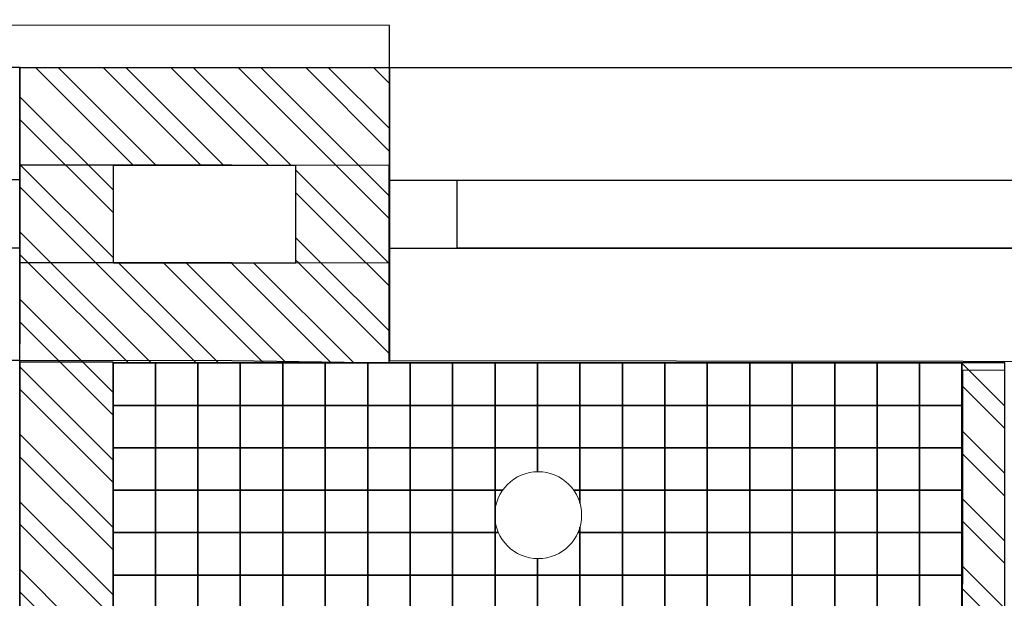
# Model space of a CAD drawing. Header units: millimetres. Extents: x -115474967 to 444143, y -74377 to 241828222.
# Tile 367 of 590: x -99872 to -98712, y 269867 to 270549. Entities that reach past the tile are written whole.
import ezdxf

# ---------------------------------------------------------------- set-up
doc = ezdxf.new("R2010")
doc.units = ezdxf.units.MM
doc.header["$MEASUREMENT"] = 0
for name, color, linetype in [('00-2 Fittings', 8, 'Continuous'), ('00-2 Walls', 4, 'Continuous'), ('00-2 Windows', 1, 'Continuous'), ('00-3 Elev 02', 1, 'Continuous'), ('00-6 H-Brickwork', 9, 'Continuous'), ('WINDOWS_AND_DOORS', 1, 'Continuous')]:
    doc.layers.add(name, color=color, linetype=linetype)
doc.layers.add('0_cons_01', color=40, linetype='Continuous', lineweight=0, plot=False)

msp = doc.modelspace()

# ---------------------------------------------------------------- hatches: boundary and pattern name
at = {"layer": '00-6 H-Brickwork'}
h = msp.add_hatch(dxfattribs=at)
h.set_pattern_fill('ANSI32', color=256, scale=150, angle=450, style=0)
h.set_pattern_definition([(135, (14085.39, 0), (-39.774756, -39.774756), []), (135, (14085.39, 26.517), (-39.774756, -39.774756), [])])
h.paths.add_polyline_path([(-109260.08217, 270268.53784), (-109150.19608, 270268.53422), (-109150.19608, 270383.4416), (-109058.42578, 270383.47371), (-109058.42578, 270268.53422), (-108948.63072, 270268.51248), (-108948.42578, 270498.29396), (-109258.32202, 270498.29396)])
h.paths.add_polyline_path([(-108948.63072, 270153.32183), (-109260.19608, 270153.32183), (-109260.19608, 270268.53422), (-108948.63072, 270268.50592)], flags=17)
h.paths.add_polyline_path([(-107303.97852, 267542.95615), (-110870.91859, 267542.95615), (-110870.92005, 267184.13279), (-111099.69926, 267184.16443), (-111099.73128, 267294.33039), (-110984.13263, 267294.33039), (-110984.89939, 267655.29973), (-109375.20646, 267658.71902), (-109380.86351, 270321.85747), (-109265.86379, 270322.11662), (-109260.19608, 269354.14194), (-108362.03114, 269354.14194), (-108362.03114, 269304.14194), (-109260.19608, 269304.13421), (-109260.19608, 268504.13368), (-108362.03114, 268504.13368), (-108362.03114, 268454.13368), (-109260.19608, 268454.13274), (-109260.19608, 267652.95615), (-107303.89194, 267652.95612)])
h.paths.add_polyline_path([(-109610.86301, 270321.38377), (-109380.86522, 270321.85738), (-109380.62985, 270211.85786), (-109495.02964, 270211.61485), (-109490.45042, 267773.47446), (-111099.66512, 267771.37479), (-111099.74655, 267184.16451), (-111213.89911, 267184.18035), (-111214.81325, 267884.81187), (-109605.69449, 267888.22997), (-109605.6157, 267851.13878)])
h.paths.add_polyline_path([(-107353.18352, 268552.94153), (-107301.93173, 268552.94153), (-107301.93173, 270143.17954), (-107353.18352, 270143.17954)])
h.paths.add_polyline_path([(-106403.79542, 268552.44538), (-106352.21745, 268552.44538), (-106352.21745, 270147.39224), (-106403.79542, 270147.39224)])
h.paths.add_polyline_path([(-105453.77199, 268551.92727), (-105402.20687, 268551.92727), (-105402.20687, 270149.00282), (-105453.77199, 270149.00282)])
h.paths.add_polyline_path([(-101721.713, 270378.88833), (-104503.42654, 270378.88833), (-104503.42654, 270495.68108), (-101721.713, 270495.68108)])
h.paths.add_polyline_path([(-104502.67338, 265155.25751), (-103861.43127, 265154.83502), (-103861.43127, 265264.83504), (-104392.67338, 265265.18506), (-104392.67338, 267465.18554), (-101441.74628, 267465.18556), (-101441.74628, 265265.18506), (-102761.35902, 265264.11025), (-102761.43151, 265154.11027), (-101331.74628, 265155.18506), (-101331.67713, 267575.18556), (-104392.67338, 267575.18556), (-104392.67338, 270150.61523), (-101831.8551, 270150.61523), (-101832.77079, 268473.49915), (-101722.74451, 268473.49915), (-101721.713, 270378.88429), (-101831.713, 270378.88833), (-101831.713, 270264.78479), (-104393.49383, 270265.61016), (-104393.42654, 270378.88833), (-104503.47702, 270379.97591)])
h.paths.add_polyline_path([(-100822.74451, 268472.94781), (-100772.01697, 268472.94781), (-100772.01697, 270145.76617), (-100822.74451, 270145.76617)])
h.paths.add_polyline_path([(-99872.97549, 268137.32336), (-99456.30081, 268137.09656), (-99456.25182, 268227.09655), (-99762.9244, 268227.26347), (-99761.83551, 270143.99884), (-99436.85793, 270143.99884), (-99436.74422, 270261.68049), (-99871.72212, 270262.10074)])
h.paths.add_polyline_path([(-99871.7221, 270262.13645), (-99761.61102, 270261.99435), (-99761.61102, 270376.99438), (-99546.52198, 270377.10066), (-99546.52198, 270261.68049), (-99436.74421, 270261.68296), (-99436.52198, 270491.68034), (-99871.61102, 270491.68034)])
h.paths.add_polyline_path([(-98762.43622, 269126.3182), (-98711.7444, 269126.3182), (-98711.7444, 270143.99884), (-98762.43622, 270143.99884)])
h.paths.add_polyline_path([(-97712.32578, 269126.40399), (-97661.62803, 269126.40399), (-97661.62803, 270143.99884), (-97712.32578, 270143.99884)], flags=17)
h.paths.add_polyline_path([(-97071.53883, 270259.39761), (-96961.52288, 270259.39511), (-96961.41186, 270374.28876), (-96551.35101, 270374.28876), (-96551.35101, 270259.12945), (-96441.43927, 270259.05413), (-96441.34536, 270488.78626), (-97071.52288, 270488.78625)])
h.paths.add_polyline_path([(-96442.59513, 266505.83408), (-96662.59513, 266545.28649), (-96662.59513, 268135.57592), (-98256.30098, 268136.44339), (-98256.252, 268226.44338), (-96661.50193, 268225.57591), (-96661.50193, 270143.99884), (-97071.572, 270143.99884), (-97071.53883, 270259.39511), (-96441.43927, 270259.05214)])
h.paths.add_polyline_path([(-102665.60228, 263929.62036), (-102665.6022, 264149.62036), (-99866.75339, 264149.62036), (-99866.75339, 264827.42455), (-99756.75339, 264827.42455), (-99756.75339, 264149.62036), (-97688.94996, 264149.62036), (-97691.0228, 266182.58981), (-99873.09098, 266182.58981), (-99873.77765, 267068.0994), (-99763.77765, 267068.44231), (-99763.77765, 266403.02968), (-96705.99403, 266403.02968), (-96745.52532, 266182.58981), (-97477.09582, 266182.58981), (-97468.06649, 263929.62036), (-99073.81807, 263929.62036), (-99073.81807, 263840.89071), (-99293.54254, 263840.89071), (-99293.81914, 263929.62036)])
h.paths.add_polyline_path([(-110980.11471, 264159.62015), (-110980.10231, 264274.31633), (-111095.10219, 264274.16628), (-111095.22, 264384.33281), (-110870.91859, 264384.13517), (-110870.91859, 264274.61277), (-105532.3587, 264274.62036), (-105532.3587, 266949.61603), (-105422.3587, 266949.61603), (-105422.3587, 264149.62036), (-103974.10601, 264149.62036), (-103974.10601, 263929.62036), (-105532.3587, 263929.62036), (-109252.28503, 263929.62036), (-109252.28503, 263873.55477), (-109482.16432, 263873.06649), (-109482.1654, 263983.06646), (-109367.46422, 263983.06583), (-109367.46422, 264044.61972), (-105532.3587, 264044.62036), (-105532.3587, 264159.62036)])
h.paths.add_polyline_path([(-111209.65275, 263929.62036), (-111210.24584, 264384.18273), (-111095.24593, 264384.33278), (-111095.24593, 264044.62036), (-109482.52981, 264044.62036), (-109482.1654, 263873.06646), (-109597.16516, 263872.82219), (-109597.16516, 263929.62036)])

# ---------------------------------------------------------------- linework, layer by layer
at = {"layer": '00-2 Fittings', "color": 9, "true_color": 0xc7c8ca}
for points in [[(-99761.85484, 270143.99884), (-99761.85484, 270093.99884), (-99712.114, 270093.99884), (-99712.114, 270143.99884)], [(-99712.114, 270143.99884), (-99712.114, 270093.99884), (-99662.114, 270093.99884), (-99662.114, 270143.99884)], [(-99662.114, 270143.99884), (-99662.114, 270093.99884), (-99612.114, 270093.99884), (-99612.114, 270143.99884)], [(-99612.114, 270143.99884), (-99612.114, 270093.99884), (-99562.114, 270093.99884), (-99562.114, 270143.99884)], [(-99562.114, 270143.99884), (-99562.114, 270093.99884), (-99512.114, 270093.99884), (-99512.114, 270143.99884)], [(-99512.114, 270143.99884), (-99512.114, 270093.99884), (-99462.114, 270093.99884), (-99462.114, 270143.99884)], [(-99462.114, 270143.99884), (-99462.114, 270093.99884), (-99412.114, 270093.99884), (-99412.114, 270143.99884)], [(-99362.114, 270143.99884), (-99362.114, 270093.99884), (-99412.114, 270093.99884), (-99412.114, 270143.99884)], [(-99312.114, 270143.99884), (-99312.114, 270093.99884), (-99362.114, 270093.99884), (-99362.114, 270143.99884)], [(-99262.114, 270143.99884), (-99262.114, 270093.99884), (-99312.114, 270093.99884), (-99312.114, 270143.99884)], [(-99212.114, 270143.99884), (-99212.114, 270093.99884), (-99262.114, 270093.99884), (-99262.114, 270143.99884)], [(-99162.114, 270143.99884), (-99162.114, 270093.99884), (-99212.114, 270093.99884), (-99212.114, 270143.99884)], [(-99112.114, 270143.99884), (-99112.114, 270093.99884), (-99162.114, 270093.99884), (-99162.114, 270143.99884)], [(-99062.114, 270143.99884), (-99062.114, 270093.99884), (-99112.114, 270093.99884), (-99112.114, 270143.99884)], [(-99012.114, 270143.99884), (-99012.114, 270093.99884), (-99062.114, 270093.99884), (-99062.114, 270143.99884)], [(-98962.114, 270143.99884), (-98962.114, 270093.99884), (-99012.114, 270093.99884), (-99012.114, 270143.99884)], [(-98912.114, 270143.99884), (-98912.114, 270093.99884), (-98962.114, 270093.99884), (-98962.114, 270143.99884)], [(-98862.114, 270143.99884), (-98862.114, 270093.99884), (-98912.114, 270093.99884), (-98912.114, 270143.99884)], [(-98812.114, 270143.99884), (-98812.114, 270093.99884), (-98862.114, 270093.99884), (-98862.114, 270143.99884)], [(-98762.43622, 270143.99884), (-98762.43622, 270093.99884), (-98812.114, 270093.99884), (-98812.114, 270143.99884)], [(-99761.85484, 270093.99884), (-99761.85484, 270043.99884), (-99712.114, 270043.99884), (-99712.114, 270093.99884)], [(-99712.114, 270093.99884), (-99712.114, 270043.99884), (-99662.114, 270043.99884), (-99662.114, 270093.99884)], [(-99662.114, 270093.99884), (-99662.114, 270043.99884), (-99612.114, 270043.99884), (-99612.114, 270093.99884)], [(-99612.114, 270093.99884), (-99612.114, 270043.99884), (-99562.114, 270043.99884), (-99562.114, 270093.99884)], [(-99562.114, 270093.99884), (-99562.114, 270043.99884), (-99512.114, 270043.99884), (-99512.114, 270093.99884)], [(-99512.114, 270093.99884), (-99512.114, 270043.99884), (-99462.114, 270043.99884), (-99462.114, 270093.99884)], [(-99462.114, 270093.99884), (-99462.114, 270043.99884), (-99412.114, 270043.99884), (-99412.114, 270093.99884)], [(-99362.114, 270093.99884), (-99362.114, 270043.99884), (-99412.114, 270043.99884), (-99412.114, 270093.99884)], [(-99312.114, 270093.99884), (-99312.114, 270043.99884), (-99362.114, 270043.99884), (-99362.114, 270093.99884)], [(-99262.114, 270093.99884), (-99262.114, 270043.99884), (-99312.114, 270043.99884), (-99312.114, 270093.99884)], [(-99212.114, 270093.99884), (-99212.114, 270043.99884), (-99262.114, 270043.99884), (-99262.114, 270093.99884)], [(-99162.114, 270093.99884), (-99162.114, 270043.99884), (-99212.114, 270043.99884), (-99212.114, 270093.99884)], [(-99112.114, 270093.99884), (-99112.114, 270043.99884), (-99162.114, 270043.99884), (-99162.114, 270093.99884)], [(-99062.114, 270093.99884), (-99062.114, 270043.99884), (-99112.114, 270043.99884), (-99112.114, 270093.99884)], [(-99012.114, 270093.99884), (-99012.114, 270043.99884), (-99062.114, 270043.99884), (-99062.114, 270093.99884)], [(-98962.114, 270093.99884), (-98962.114, 270043.99884), (-99012.114, 270043.99884), (-99012.114, 270093.99884)], [(-98912.114, 270093.99884), (-98912.114, 270043.99884), (-98962.114, 270043.99884), (-98962.114, 270093.99884)], [(-98862.114, 270093.99884), (-98862.114, 270043.99884), (-98912.114, 270043.99884), (-98912.114, 270093.99884)], [(-98812.114, 270093.99884), (-98812.114, 270043.99884), (-98862.114, 270043.99884), (-98862.114, 270093.99884)], [(-98762.43622, 270093.99884), (-98762.43622, 270043.99884), (-98812.114, 270043.99884), (-98812.114, 270093.99884)], [(-99761.85484, 270043.99884), (-99761.85484, 269993.99884), (-99712.114, 269993.99884), (-99712.114, 270043.99884)], [(-99712.114, 270043.99884), (-99712.114, 269993.99884), (-99662.114, 269993.99884), (-99662.114, 270043.99884)], [(-99662.114, 270043.99884), (-99662.114, 269993.99884), (-99612.114, 269993.99884), (-99612.114, 270043.99884)], [(-99612.114, 270043.99884), (-99612.114, 269993.99884), (-99562.114, 269993.99884), (-99562.114, 270043.99884)], [(-99562.114, 270043.99884), (-99562.114, 269993.99884), (-99512.114, 269993.99884), (-99512.114, 270043.99884)], [(-99512.114, 270043.99884), (-99512.114, 269993.99884), (-99462.114, 269993.99884), (-99462.114, 270043.99884)], [(-99462.114, 270043.99884), (-99462.114, 269993.99884), (-99412.114, 269993.99884), (-99412.114, 270043.99884)], [(-99362.114, 270043.99884), (-99362.114, 269993.99884), (-99412.114, 269993.99884), (-99412.114, 270043.99884)], [(-99312.114, 270043.99884), (-99312.114, 269993.99884), (-99362.114, 269993.99884), (-99362.114, 270043.99884)], [(-99162.114, 270043.99884), (-99162.114, 269993.99884), (-99212.114, 269993.99884), (-99212.114, 270043.99884)], [(-99112.114, 270043.99884), (-99112.114, 269993.99884), (-99162.114, 269993.99884), (-99162.114, 270043.99884)], [(-99062.114, 270043.99884), (-99062.114, 269993.99884), (-99112.114, 269993.99884), (-99112.114, 270043.99884)], [(-99012.114, 270043.99884), (-99012.114, 269993.99884), (-99062.114, 269993.99884), (-99062.114, 270043.99884)], [(-98962.114, 270043.99884), (-98962.114, 269993.99884), (-99012.114, 269993.99884), (-99012.114, 270043.99884)], [(-98912.114, 270043.99884), (-98912.114, 269993.99884), (-98962.114, 269993.99884), (-98962.114, 270043.99884)], [(-98862.114, 270043.99884), (-98862.114, 269993.99884), (-98912.114, 269993.99884), (-98912.114, 270043.99884)], [(-98812.114, 270043.99884), (-98812.114, 269993.99884), (-98862.114, 269993.99884), (-98862.114, 270043.99884)], [(-98762.43622, 270043.99884), (-98762.43622, 269993.99884), (-98812.114, 269993.99884), (-98812.114, 270043.99884)], [(-99761.85484, 269993.99884), (-99761.85484, 269943.99884), (-99712.114, 269943.99884), (-99712.114, 269993.99884)], [(-99712.114, 269993.99884), (-99712.114, 269943.99884), (-99662.114, 269943.99884), (-99662.114, 269993.99884)], [(-99662.114, 269993.99884), (-99662.114, 269943.99884), (-99612.114, 269943.99884), (-99612.114, 269993.99884)], [(-99612.114, 269993.99884), (-99612.114, 269943.99884), (-99562.114, 269943.99884), (-99562.114, 269993.99884)], [(-99562.114, 269993.99884), (-99562.114, 269943.99884), (-99512.114, 269943.99884), (-99512.114, 269993.99884)], [(-99512.114, 269993.99884), (-99512.114, 269943.99884), (-99462.114, 269943.99884), (-99462.114, 269993.99884)], [(-99462.114, 269993.99884), (-99462.114, 269943.99884), (-99412.114, 269943.99884), (-99412.114, 269993.99884)], [(-99362.114, 269993.99884), (-99362.114, 269943.99884), (-99412.114, 269943.99884), (-99412.114, 269993.99884)], [(-99312.114, 269993.99884), (-99312.114, 269943.99884), (-99362.114, 269943.99884), (-99362.114, 269993.99884)], [(-99112.114, 269993.99884), (-99112.114, 269943.99884), (-99162.114, 269943.99884), (-99162.114, 269993.99884)], [(-99062.114, 269993.99884), (-99062.114, 269943.99884), (-99112.114, 269943.99884), (-99112.114, 269993.99884)], [(-99012.114, 269993.99884), (-99012.114, 269943.99884), (-99062.114, 269943.99884), (-99062.114, 269993.99884)], [(-98962.114, 269993.99884), (-98962.114, 269943.99884), (-99012.114, 269943.99884), (-99012.114, 269993.99884)], [(-98912.114, 269993.99884), (-98912.114, 269943.99884), (-98962.114, 269943.99884), (-98962.114, 269993.99884)], [(-98862.114, 269993.99884), (-98862.114, 269943.99884), (-98912.114, 269943.99884), (-98912.114, 269993.99884)], [(-98812.114, 269993.99884), (-98812.114, 269943.99884), (-98862.114, 269943.99884), (-98862.114, 269993.99884)], [(-98762.43622, 269993.99884), (-98762.43622, 269943.99884), (-98812.114, 269943.99884), (-98812.114, 269993.99884)], [(-99761.85484, 269943.99884), (-99761.85484, 269893.99884), (-99712.114, 269893.99884), (-99712.114, 269943.99884)], [(-99712.114, 269943.99884), (-99712.114, 269893.99884), (-99662.114, 269893.99884), (-99662.114, 269943.99884)], [(-99662.114, 269943.99884), (-99662.114, 269893.99884), (-99612.114, 269893.99884), (-99612.114, 269943.99884)], [(-99612.114, 269943.99884), (-99612.114, 269893.99884), (-99562.114, 269893.99884), (-99562.114, 269943.99884)], [(-99562.114, 269943.99884), (-99562.114, 269893.99884), (-99512.114, 269893.99884), (-99512.114, 269943.99884)], [(-99512.114, 269943.99884), (-99512.114, 269893.99884), (-99462.114, 269893.99884), (-99462.114, 269943.99884)], [(-99462.114, 269943.99884), (-99462.114, 269893.99884), (-99412.114, 269893.99884), (-99412.114, 269943.99884)], [(-99362.114, 269943.99884), (-99362.114, 269893.99884), (-99412.114, 269893.99884), (-99412.114, 269943.99884)], [(-99312.114, 269943.99884), (-99312.114, 269893.99884), (-99362.114, 269893.99884), (-99362.114, 269943.99884)], [(-99162.114, 269943.99884), (-99162.114, 269893.99884), (-99212.114, 269893.99884), (-99212.114, 269943.99884)], [(-99112.114, 269943.99884), (-99112.114, 269893.99884), (-99162.114, 269893.99884), (-99162.114, 269943.99884)], [(-99062.114, 269943.99884), (-99062.114, 269893.99884), (-99112.114, 269893.99884), (-99112.114, 269943.99884)], [(-99012.114, 269943.99884), (-99012.114, 269893.99884), (-99062.114, 269893.99884), (-99062.114, 269943.99884)], [(-98962.114, 269943.99884), (-98962.114, 269893.99884), (-99012.114, 269893.99884), (-99012.114, 269943.99884)], [(-98912.114, 269943.99884), (-98912.114, 269893.99884), (-98962.114, 269893.99884), (-98962.114, 269943.99884)], [(-98862.114, 269943.99884), (-98862.114, 269893.99884), (-98912.114, 269893.99884), (-98912.114, 269943.99884)], [(-98812.114, 269943.99884), (-98812.114, 269893.99884), (-98862.114, 269893.99884), (-98862.114, 269943.99884)], [(-98762.43622, 269943.99884), (-98762.43622, 269893.99884), (-98812.114, 269893.99884), (-98812.114, 269943.99884)], [(-99761.85484, 269893.99884), (-99761.85484, 269843.99884), (-99712.114, 269843.99884), (-99712.114, 269893.99884)], [(-99712.114, 269893.99884), (-99712.114, 269843.99884), (-99662.114, 269843.99884), (-99662.114, 269893.99884)], [(-99662.114, 269893.99884), (-99662.114, 269843.99884), (-99612.114, 269843.99884), (-99612.114, 269893.99884)], [(-99612.114, 269893.99884), (-99612.114, 269843.99884), (-99562.114, 269843.99884), (-99562.114, 269893.99884)], [(-99562.114, 269893.99884), (-99562.114, 269843.99884), (-99512.114, 269843.99884), (-99512.114, 269893.99884)], [(-99512.114, 269893.99884), (-99512.114, 269843.99884), (-99462.114, 269843.99884), (-99462.114, 269893.99884)], [(-99462.114, 269893.99884), (-99462.114, 269843.99884), (-99412.114, 269843.99884), (-99412.114, 269893.99884)], [(-99362.114, 269893.99884), (-99362.114, 269843.99884), (-99412.114, 269843.99884), (-99412.114, 269893.99884)], [(-99312.114, 269893.99884), (-99312.114, 269843.99884), (-99362.114, 269843.99884), (-99362.114, 269893.99884)], [(-99262.114, 269893.99884), (-99262.114, 269843.99884), (-99312.114, 269843.99884), (-99312.114, 269893.99884)], [(-99212.114, 269893.99884), (-99212.114, 269843.99884), (-99262.114, 269843.99884), (-99262.114, 269893.99884)], [(-99162.114, 269893.99884), (-99162.114, 269843.99884), (-99212.114, 269843.99884), (-99212.114, 269893.99884)], [(-99112.114, 269893.99884), (-99112.114, 269843.99884), (-99162.114, 269843.99884), (-99162.114, 269893.99884)], [(-99062.114, 269893.99884), (-99062.114, 269843.99884), (-99112.114, 269843.99884), (-99112.114, 269893.99884)], [(-99012.114, 269893.99884), (-99012.114, 269843.99884), (-99062.114, 269843.99884), (-99062.114, 269893.99884)], [(-98962.114, 269893.99884), (-98962.114, 269843.99884), (-99012.114, 269843.99884), (-99012.114, 269893.99884)], [(-98912.114, 269893.99884), (-98912.114, 269843.99884), (-98962.114, 269843.99884), (-98962.114, 269893.99884)], [(-98862.114, 269893.99884), (-98862.114, 269843.99884), (-98912.114, 269843.99884), (-98912.114, 269893.99884)], [(-98812.114, 269893.99884), (-98812.114, 269843.99884), (-98862.114, 269843.99884), (-98862.114, 269893.99884)], [(-98762.43622, 269893.99884), (-98762.43622, 269843.99884), (-98812.114, 269843.99884), (-98812.114, 269893.99884)]]:
    msp.add_lwpolyline(points, close=True, dxfattribs=at)
for points in [[(-99303.14822, 269993.99884), (-99312.114, 269993.99884), (-99312.114, 270043.99884), (-99262.114, 270043.99884), (-99262.114, 270015.74454)], [(-99262.114, 270015.74454), (-99262.114, 270043.99884), (-99212.114, 270043.99884), (-99212.114, 269993.99884), (-99219.41014, 269993.99884)], [(-99308.1284, 269943.99884), (-99312.114, 269943.99884), (-99312.114, 269993.99884), (-99303.14822, 269993.99884)], [(-99219.41014, 269993.99884), (-99212.114, 269993.99884), (-99212.114, 269978.76641)], [(-99212.114, 269978.76641), (-99212.114, 269993.99884), (-99162.114, 269993.99884), (-99162.114, 269943.99884), (-99212.114, 269943.99884), (-99212.114, 269950.39461)], [(-99262.114, 269913.41649), (-99262.114, 269893.99884), (-99312.114, 269893.99884), (-99312.114, 269943.99884), (-99308.1284, 269943.99884)], [(-99214.42996, 269943.99884), (-99212.114, 269943.99884), (-99212.114, 269893.99884), (-99262.114, 269893.99884), (-99262.114, 269913.41649)], [(-99212.114, 269950.39461), (-99212.114, 269943.99884), (-99214.42996, 269943.99884)]]:
    msp.add_lwpolyline(points, dxfattribs=at)
at = {"layer": '00-2 Walls'}
for p, q in [((-99871.5867, 270491.68034), (-99872.97549, 268137.32336)), ((-99436.52198, 270491.68034), (-99871.5867, 270491.68034)), ((-99436.85793, 270143.99884), (-99436.52198, 270491.68034)), ((-99871.72214, 270262.10074), (-99871.61102, 270377.10068)), ((-99871.72214, 270262.10074), (-99871.61102, 270377.10068)), ((-99622.02638, 270376.85951), (-99871.61102, 270377.10066)), ((-99761.61102, 270377.10066), (-99546.52198, 270377.10066)), ((-99761.61102, 270261.99435), (-99761.61102, 270376.99438)), ((-99436.63309, 270376.68041), (-99622.02638, 270376.85955)), ((-99546.52198, 270261.68049), (-99546.52198, 270376.78659)), ((-99436.74422, 270261.68044), (-99436.6331, 270376.68039)), ((-99436.74422, 270261.68044), (-99436.6331, 270376.68039)), ((-99622.13749, 270261.8596), (-99871.72212, 270262.10074)), ((-99546.52198, 270261.68049), (-99761.61102, 270261.68049)), ((-99436.74424, 270261.68049), (-99622.13749, 270261.8596)), ((-99436.75871, 270246.68045), (-99436.74422, 270261.68044)), ((-99436.75871, 270246.68045), (-99436.74422, 270261.68044)), ((-99436.80703, 270196.68047), (-99436.75871, 270246.68045)), ((-99436.80703, 270196.68047), (-99436.75871, 270246.68045)), ((-99436.80703, 270196.68047), (-99436.75871, 270246.68045)), ((-99871.83325, 270147.10079), (-99871.78494, 270197.10077)), ((-99871.83325, 270147.10079), (-99871.78494, 270197.10077)), ((-99436.85793, 270143.99884), (-99436.80703, 270196.68047)), ((-99436.85793, 270143.99884), (-99436.80703, 270196.68047)), ((-99762.9244, 268227.26347), (-99761.83551, 270143.99884)), ((-99761.83551, 270143.99884), (-99436.85793, 270143.99884))]:
    msp.add_line(p, q, dxfattribs=at)
for points in [[(-99436.48772, 270541.78906), (-109258.2195, 270548.50583)], [(-99436.52191, 270491.78908), (-99436.48772, 270541.78906)], [(-99871.83549, 270492.08677), (-99436.52191, 270491.78908)], [(-99621.91526, 270491.85947), (-99871.49989, 270492.10063)], [(-99436.52199, 270491.68034), (-99621.91526, 270491.85947)], [(-99871.83549, 270144.78589), (-99872.97549, 268137.32336), (-99456.30081, 268137.09656)], [(-99761.83551, 270144.72342), (-99871.83549, 270144.78589)], [(-99871.83326, 270147.10079), (-99622.24861, 270146.85963)], [(-99762.9244, 268227.26347), (-99761.83551, 270144.72342)], [(-99622.24861, 270146.85963), (-99436.8579, 270143.99884)], [(-98761.74438, 270135.28522), (-98762.43622, 269126.3182)], [(-98711.7444, 270135.25103), (-98761.74438, 270135.28522)]]:
    msp.add_lwpolyline(points, dxfattribs=at)
msp.add_lwpolyline([(-98762.43622, 269126.3182), (-98711.7444, 269126.3182), (-98711.7444, 270143.99884), (-98762.43622, 270143.99884)], close=True, dxfattribs=at)
at = {"layer": '00-2 Windows'}
for points in [[(-101721.93298, 270147.10079), (-99871.83325, 270147.10079), (-99871.78541, 270492.10079), (-101721.88514, 270492.10079)], [(-99436.56983, 270146.68034), (-97071.572, 270143.99884), (-97071.50662, 270491.68034), (-99436.52198, 270491.68034)], [(-99951.81488, 270279.61188), (-99871.81488, 270279.60079), (-99871.80378, 270359.60079), (-99951.80378, 270359.61188)], [(-99436.55145, 270279.18034), (-99356.55146, 270279.16924), (-99356.54036, 270359.16924), (-99436.54036, 270359.18034)], [(-99356.54036, 270359.16924), (-97151.52499, 270359.19143), (-97151.52499, 270359.19143), (-99356.54036, 270359.16924)], [(-97151.53609, 270279.19143), (-99356.55146, 270279.16924), (-99356.55146, 270279.16924), (-97151.53609, 270279.19143)]]:
    msp.add_lwpolyline(points, close=True, dxfattribs=at)
at = {"layer": '00-3 Elev 02'}
for points in [[(-99761.85484, 269843.99884), (-99761.85484, 270143.99884), (-99712.114, 270143.99884), (-99712.114, 269843.99884)], [(-99712.114, 269843.99884), (-99712.114, 270143.99884), (-99412.114, 270143.99884), (-99412.114, 269843.99884)], [(-99112.114, 269843.99884), (-99112.114, 270143.99884), (-99412.114, 270143.99884), (-99412.114, 269843.99884)], [(-98812.114, 269843.99884), (-98812.114, 270143.99884), (-99112.114, 270143.99884), (-99112.114, 269843.99884)], [(-98762.43622, 269843.99884), (-98762.43622, 270143.99884), (-98812.114, 270143.99884), (-98812.114, 269843.99884)]]:
    msp.add_lwpolyline(points, close=True, dxfattribs=at)
at = {"layer": '0_cons_01'}
msp.add_lwpolyline([(-101721.93298, 270147.10079), (-100822.74451, 270147.10079), (-100822.74451, 268472.94781), (-100772.01697, 268472.94781), (-100772.01697, 270147.10079), (-99871.78996, 270147.10075), (-99872.97549, 268137.32336), (-99456.30081, 268137.09656), (-99456.25084, 268227.09655), (-99762.9244, 268227.26344), (-99761.85484, 269126.31967), (-96661.50193, 269126.40399), (-96661.50193, 268225.57591), (-98256.252, 268226.44338), (-98256.30099, 268136.44339), (-97061.86985, 268135.79325), (-97061.86985, 266803.02968), (-99763.77765, 266803.02968), (-99763.77765, 267068.44231), (-99873.77784, 267068.35701), (-99873.09098, 266182.58981)], dxfattribs=at)
msp.add_lwpolyline([(-99761.85484, 269126.40399), (-98762.43622, 269126.40399), (-98762.43622, 270143.99884), (-99761.85484, 270143.99884)], close=True, dxfattribs=at)
at = {"layer": 'WINDOWS_AND_DOORS', "linetype": 'Continuous', "lineweight": 0}
msp.add_circle((-99261.27918, 269964.58051), 51.17084, dxfattribs=at)

doc.saveas('drawing.dxf')
